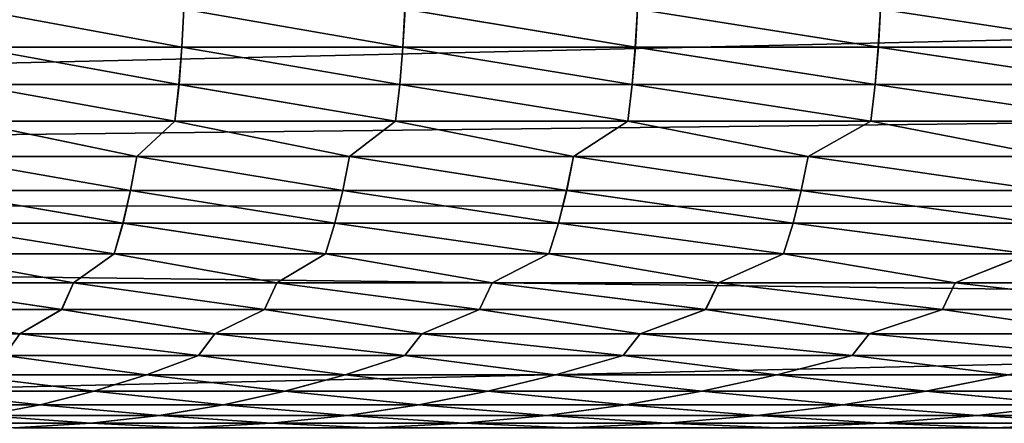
# Model space of a CAD drawing. Header units: millimetres. Extents: x -161 to 161, y -94 to 1149.
# Tile 902 of 1056: x 36.842 to 38.895, y 458.212 to 459.055. Entities that reach past the tile are written whole.
import ezdxf

# ---------------------------------------------------------------- set-up
doc = ezdxf.new("R2010")
doc.units = ezdxf.units.MM
doc.header["$LTSCALE"] = 81.481481
for name, color, linetype in [('43', 7, 'CONTINUOUS'), ('44', 7, 'CONTINUOUS'), ('93', 7, 'CONTINUOUS')]:
    doc.layers.add(name, color=color, linetype=linetype)

msp = doc.modelspace()

# ---------------------------------------------------------------- linework, layer by layer
at = {"layer": '43', "color": 7, "linetype": 'CONTINUOUS', "true_color": 0xaaaaaa}
for points in [[(53, 459.3381, -16.8743), (53, 458.9967, -16.8292), (24.2, 459.3509, -16.8761), (53, 459.3381, -16.8743)], [(24.2, 459.3509, -16.8761), (53, 458.9967, -16.8292), (24.2, 458.673, -16.7799), (24.2, 459.3509, -16.8761)], [(53, 458.9967, -16.8292), (53, 458.657, -16.7772), (24.2, 458.673, -16.7799), (53, 458.9967, -16.8292)], [(53, 458.657, -16.7772), (53, 458.319, -16.7185), (24.2, 458.673, -16.7799), (53, 458.657, -16.7772)], [(24.2, 458.673, -16.7799), (53, 458.319, -16.7185), (24.2, 457.9996, -16.6564), (24.2, 458.673, -16.7799)], [(53, 458.319, -16.7185), (53, 457.9815, -16.6526), (24.2, 457.9996, -16.6564), (53, 458.319, -16.7185)]]:
    msp.add_3dface(points, dxfattribs=at)
at = {"layer": '44', "color": 7, "linetype": 'CONTINUOUS', "true_color": 0xaaaaaa}
for points in [[(24.2, 458.673, 16.7799), (53, 459.3381, 16.8743), (24.2, 459.3509, 16.8761), (24.2, 458.673, 16.7799)], [(53, 458.9967, 16.8292), (53, 459.3381, 16.8743), (24.2, 458.673, 16.7799), (53, 458.9967, 16.8292)], [(53, 458.657, 16.7772), (53, 458.9967, 16.8292), (24.2, 458.673, 16.7799), (53, 458.657, 16.7772)], [(24.2, 457.9996, 16.6564), (53, 458.657, 16.7772), (24.2, 458.673, 16.7799), (24.2, 457.9996, 16.6564)], [(53, 458.319, 16.7185), (53, 458.657, 16.7772), (24.2, 457.9996, 16.6564), (53, 458.319, 16.7185)], [(53, 457.9815, 16.6526), (53, 458.319, 16.7185), (24.2, 457.9996, 16.6564), (53, 457.9815, 16.6526)]]:
    msp.add_3dface(points, dxfattribs=at)
at = {"layer": '93', "color": 7, "linetype": 'CONTINUOUS', "true_color": 0xaaaaaa}
for points in [[(36.745, 458.9971, -7.159), (36.7486, 459.0765, -7.1823), (37.1802, 458.9971, -7.6035), (36.745, 458.9971, -7.159)], [(36.745, 458.9971, 7.1591), (37.1803, 458.9971, 7.6036), (36.7488, 459.0765, 7.1825), (36.745, 458.9971, 7.1591)], [(36.7486, 459.0765, -7.1823), (37.1843, 459.0765, -7.6256), (37.1802, 458.9971, -7.6035), (36.7486, 459.0765, -7.1823)], [(36.7488, 459.0765, 7.1825), (37.1803, 458.9971, 7.6036), (37.1844, 459.0765, 7.6258), (36.7488, 459.0765, 7.1825)], [(37.1802, 458.9971, -7.6035), (37.1843, 459.0765, -7.6256), (37.6409, 458.9971, -8.0215), (37.1802, 458.9971, -7.6035)], [(37.1803, 458.9971, 7.6036), (37.641, 458.9971, 8.0216), (37.1844, 459.0765, 7.6258), (37.1803, 458.9971, 7.6036)], [(37.1843, 459.0765, -7.6256), (37.6452, 459.0765, -8.0424), (37.6409, 458.9971, -8.0215), (37.1843, 459.0765, -7.6256)], [(37.1844, 459.0765, 7.6258), (37.641, 458.9971, 8.0216), (37.6454, 459.0765, 8.0426), (37.1844, 459.0765, 7.6258)], [(37.6409, 458.9971, -8.0215), (37.6452, 459.0765, -8.0424), (38.1255, 458.9971, -8.4117), (37.6409, 458.9971, -8.0215)], [(37.641, 458.9971, 8.0216), (38.1256, 458.9971, 8.4118), (37.6454, 459.0765, 8.0426), (37.641, 458.9971, 8.0216)], [(37.6452, 459.0765, -8.0424), (38.1298, 459.0765, -8.4315), (38.1255, 458.9971, -8.4117), (37.6452, 459.0765, -8.0424)], [(37.6454, 459.0765, 8.0426), (38.1256, 458.9971, 8.4118), (38.13, 459.0765, 8.4317), (37.6454, 459.0765, 8.0426)], [(38.1255, 458.9971, -8.4117), (38.1298, 459.0765, -8.4315), (38.6321, 458.9971, -8.7727), (38.1255, 458.9971, -8.4117)], [(38.1256, 458.9971, 8.4118), (38.6322, 458.9971, 8.7728), (38.13, 459.0765, 8.4317), (38.1256, 458.9971, 8.4118)], [(38.1298, 459.0765, -8.4315), (38.6365, 459.0765, -8.7914), (38.6321, 458.9971, -8.7727), (38.1298, 459.0765, -8.4315)], [(38.13, 459.0765, 8.4317), (38.6322, 458.9971, 8.7728), (38.6367, 459.0765, 8.7916), (38.13, 459.0765, 8.4317)], [(38.6321, 458.9971, -8.7727), (38.6365, 459.0765, -8.7914), (39.1592, 458.9971, -9.1032), (38.6321, 458.9971, -8.7727)], [(38.6322, 458.9971, 8.7728), (39.1593, 458.9971, 9.1032), (38.6367, 459.0765, 8.7916), (38.6322, 458.9971, 8.7728)], [(38.6365, 459.0765, -8.7914), (39.1635, 459.0765, -9.1209), (39.1592, 458.9971, -9.1032), (38.6365, 459.0765, -8.7914)], [(38.6367, 459.0765, 8.7916), (39.1593, 458.9971, 9.1032), (39.1637, 459.0765, 9.121), (38.6367, 459.0765, 8.7916)], [(36.7394, 458.9191, 7.1242), (37.1741, 458.9191, 7.5705), (36.745, 458.9971, 7.1591), (36.7394, 458.9191, 7.1242)], [(36.7396, 458.9191, -7.1244), (36.745, 458.9971, -7.159), (37.1743, 458.9191, -7.5707), (36.7396, 458.9191, -7.1244)], [(36.745, 458.9971, -7.159), (37.1802, 458.9971, -7.6035), (37.1743, 458.9191, -7.5707), (36.745, 458.9971, -7.159)], [(36.745, 458.9971, 7.1591), (37.1741, 458.9191, 7.5705), (37.1803, 458.9971, 7.6036), (36.745, 458.9971, 7.1591)], [(37.1741, 458.9191, 7.5705), (37.6344, 458.9191, 7.9903), (37.1803, 458.9971, 7.6036), (37.1741, 458.9191, 7.5705)], [(37.1743, 458.9191, -7.5707), (37.1802, 458.9971, -7.6035), (37.6347, 458.9191, -7.9905), (37.1743, 458.9191, -7.5707)], [(37.1802, 458.9971, -7.6035), (37.6409, 458.9971, -8.0215), (37.6347, 458.9191, -7.9905), (37.1802, 458.9971, -7.6035)], [(37.1803, 458.9971, 7.6036), (37.6344, 458.9191, 7.9903), (37.641, 458.9971, 8.0216), (37.1803, 458.9971, 7.6036)], [(37.6344, 458.9191, 7.9903), (38.1188, 458.9191, 8.3822), (37.641, 458.9971, 8.0216), (37.6344, 458.9191, 7.9903)], [(37.6347, 458.9191, -7.9905), (37.6409, 458.9971, -8.0215), (38.1191, 458.9191, -8.3824), (37.6347, 458.9191, -7.9905)], [(37.6409, 458.9971, -8.0215), (38.1255, 458.9971, -8.4117), (38.1191, 458.9191, -8.3824), (37.6409, 458.9971, -8.0215)], [(37.641, 458.9971, 8.0216), (38.1188, 458.9191, 8.3822), (38.1256, 458.9971, 8.4118), (37.641, 458.9971, 8.0216)], [(38.1188, 458.9191, 8.3822), (38.6255, 458.9191, 8.7448), (38.1256, 458.9971, 8.4118), (38.1188, 458.9191, 8.3822)], [(38.1191, 458.9191, -8.3824), (38.1255, 458.9971, -8.4117), (38.6258, 458.9191, -8.745), (38.1191, 458.9191, -8.3824)], [(38.1255, 458.9971, -8.4117), (38.6321, 458.9971, -8.7727), (38.6258, 458.9191, -8.745), (38.1255, 458.9971, -8.4117)], [(38.1256, 458.9971, 8.4118), (38.6255, 458.9191, 8.7448), (38.6322, 458.9971, 8.7728), (38.1256, 458.9971, 8.4118)], [(38.6255, 458.9191, 8.7448), (39.1527, 458.9191, 9.0768), (38.6322, 458.9971, 8.7728), (38.6255, 458.9191, 8.7448)], [(38.6258, 458.9191, -8.745), (38.6321, 458.9971, -8.7727), (39.153, 458.9191, -9.0769), (38.6258, 458.9191, -8.745)], [(38.6321, 458.9971, -8.7727), (39.1592, 458.9971, -9.1032), (39.153, 458.9191, -9.0769), (38.6321, 458.9971, -8.7727)], [(38.6322, 458.9971, 8.7728), (39.1527, 458.9191, 9.0768), (39.1593, 458.9971, 9.1032), (38.6322, 458.9971, 8.7728)], [(36.7314, 458.8428, -7.0774), (36.7396, 458.9191, -7.1244), (37.1655, 458.8428, -7.5263), (36.7314, 458.8428, -7.0774)], [(36.7315, 458.8428, 7.0775), (37.1656, 458.8428, 7.5264), (36.7394, 458.9191, 7.1242), (36.7315, 458.8428, 7.0775)], [(36.7394, 458.9191, 7.1242), (37.1656, 458.8428, 7.5264), (37.1741, 458.9191, 7.5705), (36.7394, 458.9191, 7.1242)], [(36.7396, 458.9191, -7.1244), (37.1743, 458.9191, -7.5707), (37.1655, 458.8428, -7.5263), (36.7396, 458.9191, -7.1244)], [(37.1655, 458.8428, -7.5263), (37.1743, 458.9191, -7.5707), (37.6254, 458.8428, -7.9486), (37.1655, 458.8428, -7.5263)], [(37.1656, 458.8428, 7.5264), (37.6255, 458.8428, 7.9487), (37.1741, 458.9191, 7.5705), (37.1656, 458.8428, 7.5264)], [(37.1741, 458.9191, 7.5705), (37.6255, 458.8428, 7.9487), (37.6344, 458.9191, 7.9903), (37.1741, 458.9191, 7.5705)], [(37.1743, 458.9191, -7.5707), (37.6347, 458.9191, -7.9905), (37.6254, 458.8428, -7.9486), (37.1743, 458.9191, -7.5707)], [(37.6254, 458.8428, -7.9486), (37.6347, 458.9191, -7.9905), (38.1096, 458.8428, -8.3428), (37.6254, 458.8428, -7.9486)], [(37.6255, 458.8428, 7.9487), (38.1097, 458.8428, 8.3429), (37.6344, 458.9191, 7.9903), (37.6255, 458.8428, 7.9487)], [(37.6344, 458.9191, 7.9903), (38.1097, 458.8428, 8.3429), (38.1188, 458.9191, 8.3822), (37.6344, 458.9191, 7.9903)], [(37.6347, 458.9191, -7.9905), (38.1191, 458.9191, -8.3824), (38.1096, 458.8428, -8.3428), (37.6347, 458.9191, -7.9905)], [(38.1096, 458.8428, -8.3428), (38.1191, 458.9191, -8.3824), (38.6163, 458.8428, -8.7076), (38.1096, 458.8428, -8.3428)], [(38.1097, 458.8428, 8.3429), (38.6164, 458.8428, 8.7077), (38.1188, 458.9191, 8.3822), (38.1097, 458.8428, 8.3429)], [(38.1188, 458.9191, 8.3822), (38.6164, 458.8428, 8.7077), (38.6255, 458.9191, 8.7448), (38.1188, 458.9191, 8.3822)], [(38.1191, 458.9191, -8.3824), (38.6258, 458.9191, -8.745), (38.6163, 458.8428, -8.7076), (38.1191, 458.9191, -8.3824)], [(38.6163, 458.8428, -8.7076), (38.6258, 458.9191, -8.745), (39.1438, 458.8428, -9.0417), (38.6163, 458.8428, -8.7076)], [(38.6164, 458.8428, 8.7077), (39.1439, 458.8428, 9.0418), (38.6255, 458.9191, 8.7448), (38.6164, 458.8428, 8.7077)], [(38.6255, 458.9191, 8.7448), (39.1439, 458.8428, 9.0418), (39.1527, 458.9191, 9.0768), (38.6255, 458.9191, 8.7448)], [(38.6258, 458.9191, -8.745), (39.153, 458.9191, -9.0769), (39.1438, 458.8428, -9.0417), (38.6258, 458.9191, -8.745)], [(36.6679, 458.7689, -6.9594), (36.7314, 458.8428, -7.0774), (37.0862, 458.7689, -7.4034), (36.6679, 458.7689, -6.9594)], [(36.6681, 458.7689, 6.9596), (37.0864, 458.7689, 7.4036), (36.7315, 458.8428, 7.0775), (36.6681, 458.7689, 6.9596)], [(36.7314, 458.8428, -7.0774), (37.1655, 458.8428, -7.5263), (37.0862, 458.7689, -7.4034), (36.7314, 458.8428, -7.0774)], [(36.7315, 458.8428, 7.0775), (37.0864, 458.7689, 7.4036), (37.1656, 458.8428, 7.5264), (36.7315, 458.8428, 7.0775)], [(37.0862, 458.7689, -7.4034), (37.1655, 458.8428, -7.5263), (37.5296, 458.7689, -7.8223), (37.0862, 458.7689, -7.4034)], [(37.0864, 458.7689, 7.4036), (37.5298, 458.7689, 7.8225), (37.1656, 458.8428, 7.5264), (37.0864, 458.7689, 7.4036)], [(37.1655, 458.8428, -7.5263), (37.6254, 458.8428, -7.9486), (37.5296, 458.7689, -7.8223), (37.1655, 458.8428, -7.5263)], [(37.1656, 458.8428, 7.5264), (37.5298, 458.7689, 7.8225), (37.6255, 458.8428, 7.9487), (37.1656, 458.8428, 7.5264)], [(37.5296, 458.7689, -7.8223), (37.6254, 458.8428, -7.9486), (37.9967, 458.7689, -8.2147), (37.5296, 458.7689, -7.8223)], [(37.5298, 458.7689, 7.8225), (37.9969, 458.7689, 8.2149), (37.6255, 458.8428, 7.9487), (37.5298, 458.7689, 7.8225)], [(37.6254, 458.8428, -7.9486), (38.1096, 458.8428, -8.3428), (37.9967, 458.7689, -8.2147), (37.6254, 458.8428, -7.9486)], [(37.6255, 458.8428, 7.9487), (37.9969, 458.7689, 8.2149), (38.1097, 458.8428, 8.3429), (37.6255, 458.8428, 7.9487)], [(37.9967, 458.7689, -8.2147), (38.1096, 458.8428, -8.3428), (38.4857, 458.7689, -8.5792), (37.9967, 458.7689, -8.2147)], [(37.9969, 458.7689, 8.2149), (38.486, 458.7689, 8.5794), (38.1097, 458.8428, 8.3429), (37.9969, 458.7689, 8.2149)], [(38.1096, 458.8428, -8.3428), (38.6163, 458.8428, -8.7076), (38.4857, 458.7689, -8.5792), (38.1096, 458.8428, -8.3428)], [(38.1097, 458.8428, 8.3429), (38.486, 458.7689, 8.5794), (38.6164, 458.8428, 8.7077), (38.1097, 458.8428, 8.3429)], [(38.4857, 458.7689, -8.5792), (38.6163, 458.8428, -8.7076), (38.9952, 458.7689, -8.9147), (38.4857, 458.7689, -8.5792)], [(38.486, 458.7689, 8.5794), (38.9955, 458.7689, 8.9149), (38.6164, 458.8428, 8.7077), (38.486, 458.7689, 8.5794)], [(38.6163, 458.8428, -8.7076), (39.1438, 458.8428, -9.0417), (38.9952, 458.7689, -8.9147), (38.6163, 458.8428, -8.7076)], [(38.6164, 458.8428, 8.7077), (38.9955, 458.7689, 8.9149), (39.1439, 458.8428, 9.0418), (38.6164, 458.8428, 8.7077)], [(36.6558, 458.6978, -6.8889), (36.6679, 458.7689, -6.9594), (37.073, 458.6978, -7.3367), (36.6558, 458.6978, -6.8889)], [(36.6559, 458.6978, 6.8891), (37.0731, 458.6978, 7.3369), (36.6681, 458.7689, 6.9596), (36.6559, 458.6978, 6.8891)], [(36.6679, 458.7689, -6.9594), (37.0862, 458.7689, -7.4034), (37.073, 458.6978, -7.3367), (36.6679, 458.7689, -6.9594)], [(36.6681, 458.7689, 6.9596), (37.0731, 458.6978, 7.3369), (37.0864, 458.7689, 7.4036), (36.6681, 458.7689, 6.9596)], [(37.073, 458.6978, -7.3367), (37.0862, 458.7689, -7.4034), (37.5156, 458.6978, -7.7593), (37.073, 458.6978, -7.3367)], [(37.0731, 458.6978, 7.3369), (37.5158, 458.6978, 7.7595), (37.0864, 458.7689, 7.4036), (37.0731, 458.6978, 7.3369)], [(37.0862, 458.7689, -7.4034), (37.5296, 458.7689, -7.8223), (37.5156, 458.6978, -7.7593), (37.0862, 458.7689, -7.4034)], [(37.0864, 458.7689, 7.4036), (37.5158, 458.6978, 7.7595), (37.5298, 458.7689, 7.8225), (37.0864, 458.7689, 7.4036)], [(37.5156, 458.6978, -7.7593), (37.5296, 458.7689, -7.8223), (37.9823, 458.6978, -8.1553), (37.5156, 458.6978, -7.7593)], [(37.5158, 458.6978, 7.7595), (37.9824, 458.6978, 8.1554), (37.5298, 458.7689, 7.8225), (37.5158, 458.6978, 7.7595)], [(37.5296, 458.7689, -7.8223), (37.9967, 458.7689, -8.2147), (37.9823, 458.6978, -8.1553), (37.5296, 458.7689, -7.8223)], [(37.5298, 458.7689, 7.8225), (37.9824, 458.6978, 8.1554), (37.9969, 458.7689, 8.2149), (37.5298, 458.7689, 7.8225)], [(37.9823, 458.6978, -8.1553), (37.9967, 458.7689, -8.2147), (38.4714, 458.6978, -8.5232), (37.9823, 458.6978, -8.1553)], [(37.9824, 458.6978, 8.1554), (38.4715, 458.6978, 8.5233), (37.9969, 458.7689, 8.2149), (37.9824, 458.6978, 8.1554)], [(37.9967, 458.7689, -8.2147), (38.4857, 458.7689, -8.5792), (38.4714, 458.6978, -8.5232), (37.9967, 458.7689, -8.2147)], [(37.9969, 458.7689, 8.2149), (38.4715, 458.6978, 8.5233), (38.486, 458.7689, 8.5794), (37.9969, 458.7689, 8.2149)], [(38.4714, 458.6978, -8.5232), (38.4857, 458.7689, -8.5792), (38.9811, 458.6978, -8.8618), (38.4714, 458.6978, -8.5232)], [(38.4715, 458.6978, 8.5233), (38.9813, 458.6978, 8.8619), (38.486, 458.7689, 8.5794), (38.4715, 458.6978, 8.5233)], [(38.4857, 458.7689, -8.5792), (38.9952, 458.7689, -8.9147), (38.9811, 458.6978, -8.8618), (38.4857, 458.7689, -8.5792)], [(38.486, 458.7689, 8.5794), (38.9813, 458.6978, 8.8619), (38.9955, 458.7689, 8.9149), (38.486, 458.7689, 8.5794)], [(36.6415, 458.6299, -6.8069), (36.6558, 458.6978, -6.8889), (37.0573, 458.6299, -7.2592), (36.6415, 458.6299, -6.8069)], [(36.6417, 458.6299, 6.8071), (37.0575, 458.6299, 7.2594), (36.6559, 458.6978, 6.8891), (36.6417, 458.6299, 6.8071)], [(36.6558, 458.6978, -6.8889), (37.073, 458.6978, -7.3367), (37.0573, 458.6299, -7.2592), (36.6558, 458.6978, -6.8889)], [(36.6559, 458.6978, 6.8891), (37.0575, 458.6299, 7.2594), (37.0731, 458.6978, 7.3369), (36.6559, 458.6978, 6.8891)], [(37.0573, 458.6299, -7.2592), (37.073, 458.6978, -7.3367), (37.4991, 458.6299, -7.6861), (37.0573, 458.6299, -7.2592)], [(37.0575, 458.6299, 7.2594), (37.4993, 458.6299, 7.6863), (37.0731, 458.6978, 7.3369), (37.0575, 458.6299, 7.2594)], [(37.073, 458.6978, -7.3367), (37.5156, 458.6978, -7.7593), (37.4991, 458.6299, -7.6861), (37.073, 458.6978, -7.3367)], [(37.0731, 458.6978, 7.3369), (37.4993, 458.6299, 7.6863), (37.5158, 458.6978, 7.7595), (37.0731, 458.6978, 7.3369)], [(37.4991, 458.6299, -7.6861), (37.5156, 458.6978, -7.7593), (37.9653, 458.6299, -8.0863), (37.4991, 458.6299, -7.6861)], [(37.4993, 458.6299, 7.6863), (37.9655, 458.6299, 8.0864), (37.5158, 458.6978, 7.7595), (37.4993, 458.6299, 7.6863)], [(37.5156, 458.6978, -7.7593), (37.9823, 458.6978, -8.1553), (37.9653, 458.6299, -8.0863), (37.5156, 458.6978, -7.7593)], [(37.5158, 458.6978, 7.7595), (37.9655, 458.6299, 8.0864), (37.9824, 458.6978, 8.1554), (37.5158, 458.6978, 7.7595)], [(37.9653, 458.6299, -8.0863), (37.9823, 458.6978, -8.1553), (38.4544, 458.6299, -8.4581), (37.9653, 458.6299, -8.0863)], [(37.9655, 458.6299, 8.0864), (38.4545, 458.6299, 8.4582), (37.9824, 458.6978, 8.1554), (37.9655, 458.6299, 8.0864)], [(37.9823, 458.6978, -8.1553), (38.4714, 458.6978, -8.5232), (38.4544, 458.6299, -8.4581), (37.9823, 458.6978, -8.1553)], [(37.9824, 458.6978, 8.1554), (38.4545, 458.6299, 8.4582), (38.4715, 458.6978, 8.5233), (37.9824, 458.6978, 8.1554)], [(38.4544, 458.6299, -8.4581), (38.4714, 458.6978, -8.5232), (38.9645, 458.6299, -8.8005), (38.4544, 458.6299, -8.4581)], [(38.4545, 458.6299, 8.4582), (38.9647, 458.6299, 8.8005), (38.4715, 458.6978, 8.5233), (38.4545, 458.6299, 8.4582)], [(38.4714, 458.6978, -8.5232), (38.9811, 458.6978, -8.8618), (38.9645, 458.6299, -8.8005), (38.4714, 458.6978, -8.5232)], [(38.4715, 458.6978, 8.5233), (38.9647, 458.6299, 8.8005), (38.9813, 458.6978, 8.8619), (38.4715, 458.6978, 8.5233)], [(36.6246, 458.5657, -6.7128), (36.6415, 458.6299, -6.8069), (37.0388, 458.5657, -7.1704), (36.6246, 458.5657, -6.7128)], [(36.6248, 458.5657, 6.713), (37.039, 458.5657, 7.1706), (36.6417, 458.6299, 6.8071), (36.6248, 458.5657, 6.713)], [(36.6415, 458.6299, -6.8069), (37.0573, 458.6299, -7.2592), (37.0388, 458.5657, -7.1704), (36.6415, 458.6299, -6.8069)], [(36.6417, 458.6299, 6.8071), (37.039, 458.5657, 7.1706), (37.0575, 458.6299, 7.2594), (36.6417, 458.6299, 6.8071)], [(37.0388, 458.5657, -7.1704), (37.0573, 458.6299, -7.2592), (37.4795, 458.5657, -7.6024), (37.0388, 458.5657, -7.1704)], [(37.039, 458.5657, 7.1706), (37.4797, 458.5657, 7.6026), (37.0575, 458.6299, 7.2594), (37.039, 458.5657, 7.1706)], [(37.0573, 458.6299, -7.2592), (37.4991, 458.6299, -7.6861), (37.4795, 458.5657, -7.6024), (37.0573, 458.6299, -7.2592)], [(37.0575, 458.6299, 7.2594), (37.4797, 458.5657, 7.6026), (37.4993, 458.6299, 7.6863), (37.0575, 458.6299, 7.2594)], [(37.4795, 458.5657, -7.6024), (37.4991, 458.6299, -7.6861), (37.9452, 458.5657, -8.0074), (37.4795, 458.5657, -7.6024)], [(37.4797, 458.5657, 7.6026), (37.9454, 458.5657, 8.0076), (37.4993, 458.6299, 7.6863), (37.4797, 458.5657, 7.6026)], [(37.4991, 458.6299, -7.6861), (37.9653, 458.6299, -8.0863), (37.9452, 458.5657, -8.0074), (37.4991, 458.6299, -7.6861)], [(37.4993, 458.6299, 7.6863), (37.9454, 458.5657, 8.0076), (37.9655, 458.6299, 8.0864), (37.4993, 458.6299, 7.6863)], [(37.9452, 458.5657, -8.0074), (37.9653, 458.6299, -8.0863), (38.4343, 458.5657, -8.3839), (37.9452, 458.5657, -8.0074)], [(37.9454, 458.5657, 8.0076), (38.4344, 458.5657, 8.3841), (37.9655, 458.6299, 8.0864), (37.9454, 458.5657, 8.0076)], [(37.9653, 458.6299, -8.0863), (38.4544, 458.6299, -8.4581), (38.4343, 458.5657, -8.3839), (37.9653, 458.6299, -8.0863)], [(37.9655, 458.6299, 8.0864), (38.4344, 458.5657, 8.3841), (38.4545, 458.6299, 8.4582), (37.9655, 458.6299, 8.0864)], [(38.4343, 458.5657, -8.3839), (38.4544, 458.6299, -8.4581), (38.9448, 458.5657, -8.7306), (38.4343, 458.5657, -8.3839)], [(38.4344, 458.5657, 8.3841), (38.945, 458.5657, 8.7307), (38.4545, 458.6299, 8.4582), (38.4344, 458.5657, 8.3841)], [(38.4544, 458.6299, -8.4581), (38.9645, 458.6299, -8.8005), (38.9448, 458.5657, -8.7306), (38.4544, 458.6299, -8.4581)], [(38.4545, 458.6299, 8.4582), (38.945, 458.5657, 8.7307), (38.9647, 458.6299, 8.8005), (38.4545, 458.6299, 8.4582)], [(36.5557, 458.5056, -6.5473), (36.6246, 458.5657, -6.7128), (36.9539, 458.5056, -7.0026), (36.5557, 458.5056, -6.5473)], [(36.5558, 458.5056, 6.5474), (36.954, 458.5056, 7.0027), (36.6248, 458.5657, 6.713), (36.5558, 458.5056, 6.5474)], [(36.6246, 458.5657, -6.7128), (37.0388, 458.5657, -7.1704), (36.9539, 458.5056, -7.0026), (36.6246, 458.5657, -6.7128)], [(36.6248, 458.5657, 6.713), (36.954, 458.5056, 7.0027), (37.039, 458.5657, 7.1706), (36.6248, 458.5657, 6.713)], [(36.9539, 458.5056, -7.0026), (37.0388, 458.5657, -7.1704), (37.3782, 458.5056, -7.4337), (36.9539, 458.5056, -7.0026)], [(36.954, 458.5056, 7.0027), (37.3784, 458.5056, 7.4338), (37.039, 458.5657, 7.1706), (36.954, 458.5056, 7.0027)], [(37.0388, 458.5657, -7.1704), (37.4795, 458.5657, -7.6024), (37.3782, 458.5056, -7.4337), (37.0388, 458.5657, -7.1704)], [(37.039, 458.5657, 7.1706), (37.3784, 458.5056, 7.4338), (37.4797, 458.5657, 7.6026), (37.039, 458.5657, 7.1706)], [(37.3782, 458.5056, -7.4337), (37.4795, 458.5657, -7.6024), (37.8271, 458.5056, -7.8391), (37.3782, 458.5056, -7.4337)], [(37.3784, 458.5056, 7.4338), (37.8273, 458.5056, 7.8393), (37.4797, 458.5657, 7.6026), (37.3784, 458.5056, 7.4338)], [(37.4795, 458.5657, -7.6024), (37.9452, 458.5657, -8.0074), (37.8271, 458.5056, -7.8391), (37.4795, 458.5657, -7.6024)], [(37.4797, 458.5657, 7.6026), (37.8273, 458.5056, 7.8393), (37.9454, 458.5657, 8.0076), (37.4797, 458.5657, 7.6026)], [(37.8271, 458.5056, -7.8391), (37.9452, 458.5657, -8.0074), (38.2991, 458.5056, -8.2175), (37.8271, 458.5056, -7.8391)], [(37.8273, 458.5056, 7.8393), (38.2992, 458.5056, 8.2176), (37.9454, 458.5657, 8.0076), (37.8273, 458.5056, 7.8393)], [(37.9452, 458.5657, -8.0074), (38.4343, 458.5657, -8.3839), (38.2991, 458.5056, -8.2175), (37.9452, 458.5657, -8.0074)], [(37.9454, 458.5657, 8.0076), (38.2992, 458.5056, 8.2176), (38.4344, 458.5657, 8.3841), (37.9454, 458.5657, 8.0076)], [(38.2991, 458.5056, -8.2175), (38.4343, 458.5657, -8.3839), (38.7924, 458.5056, -8.5675), (38.2991, 458.5056, -8.2175)], [(38.2992, 458.5056, 8.2176), (38.7926, 458.5056, 8.5676), (38.4344, 458.5657, 8.3841), (38.2992, 458.5056, 8.2176)], [(38.4343, 458.5657, -8.3839), (38.9448, 458.5657, -8.7306), (38.7924, 458.5056, -8.5675), (38.4343, 458.5657, -8.3839)], [(38.4344, 458.5657, 8.3841), (38.7926, 458.5056, 8.5676), (38.945, 458.5657, 8.7307), (38.4344, 458.5657, 8.3841)], [(38.7924, 458.5056, -8.5675), (38.9448, 458.5657, -8.7306), (39.3055, 458.5056, -8.888), (38.7924, 458.5056, -8.5675)], [(38.7926, 458.5056, 8.5676), (39.3056, 458.5056, 8.8881), (38.945, 458.5657, 8.7307), (38.7926, 458.5056, 8.5676)], [(36.5333, 458.45, 6.4279), (36.9294, 458.45, 6.89), (36.5558, 458.5056, 6.5474), (36.5333, 458.45, 6.4279)], [(36.5336, 458.45, -6.4282), (36.5557, 458.5056, -6.5473), (36.9296, 458.45, -6.8902), (36.5336, 458.45, -6.4282)], [(36.5557, 458.5056, -6.5473), (36.9539, 458.5056, -7.0026), (36.9296, 458.45, -6.8902), (36.5557, 458.5056, -6.5473)], [(36.5558, 458.5056, 6.5474), (36.9294, 458.45, 6.89), (36.954, 458.5056, 7.0027), (36.5558, 458.5056, 6.5474)], [(36.9294, 458.45, 6.89), (37.3522, 458.45, 7.3277), (36.954, 458.5056, 7.0027), (36.9294, 458.45, 6.89)], [(36.9296, 458.45, -6.8902), (36.9539, 458.5056, -7.0026), (37.3524, 458.45, -7.3279), (36.9296, 458.45, -6.8902)], [(36.9539, 458.5056, -7.0026), (37.3782, 458.5056, -7.4337), (37.3524, 458.45, -7.3279), (36.9539, 458.5056, -7.0026)], [(36.954, 458.5056, 7.0027), (37.3522, 458.45, 7.3277), (37.3784, 458.5056, 7.4338), (36.954, 458.5056, 7.0027)], [(37.3522, 458.45, 7.3277), (37.8003, 458.45, 7.7395), (37.3784, 458.5056, 7.4338), (37.3522, 458.45, 7.3277)], [(37.3524, 458.45, -7.3279), (37.3782, 458.5056, -7.4337), (37.8005, 458.45, -7.7397), (37.3524, 458.45, -7.3279)], [(37.3782, 458.5056, -7.4337), (37.8271, 458.5056, -7.8391), (37.8005, 458.45, -7.7397), (37.3782, 458.5056, -7.4337)], [(37.3784, 458.5056, 7.4338), (37.8003, 458.45, 7.7395), (37.8273, 458.5056, 7.8393), (37.3784, 458.5056, 7.4338)], [(37.8003, 458.45, 7.7395), (38.272, 458.45, 8.1239), (37.8273, 458.5056, 7.8393), (37.8003, 458.45, 7.7395)], [(37.8005, 458.45, -7.7397), (37.8271, 458.5056, -7.8391), (38.2722, 458.45, -8.1241), (37.8005, 458.45, -7.7397)], [(37.8271, 458.5056, -7.8391), (38.2991, 458.5056, -8.2175), (38.2722, 458.45, -8.1241), (37.8271, 458.5056, -7.8391)], [(37.8273, 458.5056, 7.8393), (38.272, 458.45, 8.1239), (38.2992, 458.5056, 8.2176), (37.8273, 458.5056, 7.8393)], [(38.272, 458.45, 8.1239), (38.7658, 458.45, 8.4797), (38.2992, 458.5056, 8.2176), (38.272, 458.45, 8.1239)], [(38.2722, 458.45, -8.1241), (38.2991, 458.5056, -8.2175), (38.766, 458.45, -8.4798), (38.2722, 458.45, -8.1241)], [(38.2991, 458.5056, -8.2175), (38.7924, 458.5056, -8.5675), (38.766, 458.45, -8.4798), (38.2991, 458.5056, -8.2175)], [(38.2992, 458.5056, 8.2176), (38.7658, 458.45, 8.4797), (38.7926, 458.5056, 8.5676), (38.2992, 458.5056, 8.2176)], [(38.7658, 458.45, 8.4797), (39.2798, 458.45, 8.8054), (38.7926, 458.5056, 8.5676), (38.7658, 458.45, 8.4797)], [(38.766, 458.45, -8.4798), (38.7924, 458.5056, -8.5675), (39.28, 458.45, -8.8055), (38.766, 458.45, -8.4798)], [(38.7924, 458.5056, -8.5675), (39.3055, 458.5056, -8.888), (39.28, 458.45, -8.8055), (38.7924, 458.5056, -8.5675)], [(38.7926, 458.5056, 8.5676), (39.2798, 458.45, 8.8054), (39.3056, 458.5056, 8.8881), (38.7926, 458.5056, 8.5676)], [(36.4618, 458.3993, -6.2369), (36.5336, 458.45, -6.4282), (36.842, 458.3993, -6.6983), (36.4618, 458.3993, -6.2369)], [(36.462, 458.3993, 6.2371), (36.8422, 458.3993, 6.6984), (36.5333, 458.45, 6.4279), (36.462, 458.3993, 6.2371)], [(36.5333, 458.45, 6.4279), (36.8422, 458.3993, 6.6984), (36.9294, 458.45, 6.89), (36.5333, 458.45, 6.4279)], [(36.5336, 458.45, -6.4282), (36.9296, 458.45, -6.8902), (36.842, 458.3993, -6.6983), (36.5336, 458.45, -6.4282)], [(36.842, 458.3993, -6.6983), (36.9296, 458.45, -6.8902), (37.2487, 458.3993, -7.1365), (36.842, 458.3993, -6.6983)], [(36.8422, 458.3993, 6.6984), (37.2488, 458.3993, 7.1367), (36.9294, 458.45, 6.89), (36.8422, 458.3993, 6.6984)], [(36.9294, 458.45, 6.89), (37.2488, 458.3993, 7.1367), (37.3522, 458.45, 7.3277), (36.9294, 458.45, 6.89)], [(36.9296, 458.45, -6.8902), (37.3524, 458.45, -7.3279), (37.2487, 458.3993, -7.1365), (36.9296, 458.45, -6.8902)], [(37.2487, 458.3993, -7.1365), (37.3524, 458.45, -7.3279), (37.6803, 458.3993, -7.5501), (37.2487, 458.3993, -7.1365)], [(37.2488, 458.3993, 7.1367), (37.6805, 458.3993, 7.5502), (37.3522, 458.45, 7.3277), (37.2488, 458.3993, 7.1367)], [(37.3522, 458.45, 7.3277), (37.6805, 458.3993, 7.5502), (37.8003, 458.45, 7.7395), (37.3522, 458.45, 7.3277)], [(37.3524, 458.45, -7.3279), (37.8005, 458.45, -7.7397), (37.6803, 458.3993, -7.5501), (37.3524, 458.45, -7.3279)], [(37.6803, 458.3993, -7.5501), (37.8005, 458.45, -7.7397), (38.1356, 458.3993, -7.9376), (37.6803, 458.3993, -7.5501)], [(37.6805, 458.3993, 7.5502), (38.1357, 458.3993, 7.9377), (37.8003, 458.45, 7.7395), (37.6805, 458.3993, 7.5502)], [(37.8003, 458.45, 7.7395), (38.1357, 458.3993, 7.9377), (38.272, 458.45, 8.1239), (37.8003, 458.45, 7.7395)], [(37.8005, 458.45, -7.7397), (38.2722, 458.45, -8.1241), (38.1356, 458.3993, -7.9376), (37.8005, 458.45, -7.7397)], [(38.1356, 458.3993, -7.9376), (38.2722, 458.45, -8.1241), (38.6128, 458.3993, -8.2977), (38.1356, 458.3993, -7.9376)], [(38.1357, 458.3993, 7.9377), (38.6129, 458.3993, 8.2978), (38.272, 458.45, 8.1239), (38.1357, 458.3993, 7.9377)], [(38.272, 458.45, 8.1239), (38.6129, 458.3993, 8.2978), (38.7658, 458.45, 8.4797), (38.272, 458.45, 8.1239)], [(38.2722, 458.45, -8.1241), (38.766, 458.45, -8.4798), (38.6128, 458.3993, -8.2977), (38.2722, 458.45, -8.1241)], [(38.6128, 458.3993, -8.2977), (38.766, 458.45, -8.4798), (39.1103, 458.3993, -8.6292), (38.6128, 458.3993, -8.2977)], [(38.6129, 458.3993, 8.2978), (39.1104, 458.3993, 8.6293), (38.7658, 458.45, 8.4797), (38.6129, 458.3993, 8.2978)], [(38.7658, 458.45, 8.4797), (39.1104, 458.3993, 8.6293), (39.2798, 458.45, 8.8054), (38.7658, 458.45, 8.4797)], [(38.766, 458.45, -8.4798), (39.28, 458.45, -8.8055), (39.1103, 458.3993, -8.6292), (38.766, 458.45, -8.4798)], [(36.4618, 458.3993, -6.2369), (36.842, 458.3993, -6.6983), (36.8102, 458.3537, -6.56), (36.4618, 458.3993, -6.2369)], [(36.462, 458.3993, 6.2371), (36.8101, 458.3537, 6.5599), (36.8422, 458.3993, 6.6984), (36.462, 458.3993, 6.2371)], [(36.8101, 458.3537, 6.5599), (37.2146, 458.3537, 7.0064), (36.8422, 458.3993, 6.6984), (36.8101, 458.3537, 6.5599)], [(36.8102, 458.3537, -6.56), (36.842, 458.3993, -6.6983), (37.2147, 458.3537, -7.0066), (36.8102, 458.3537, -6.56)], [(36.842, 458.3993, -6.6983), (37.2487, 458.3993, -7.1365), (37.2147, 458.3537, -7.0066), (36.842, 458.3993, -6.6983)], [(36.8422, 458.3993, 6.6984), (37.2146, 458.3537, 7.0064), (37.2488, 458.3993, 7.1367), (36.8422, 458.3993, 6.6984)], [(37.2146, 458.3537, 7.0064), (37.6451, 458.3537, 7.4281), (37.2488, 458.3993, 7.1367), (37.2146, 458.3537, 7.0064)], [(37.2147, 458.3537, -7.0066), (37.2487, 458.3993, -7.1365), (37.6452, 458.3537, -7.4282), (37.2147, 458.3537, -7.0066)], [(37.2487, 458.3993, -7.1365), (37.6803, 458.3993, -7.5501), (37.6452, 458.3537, -7.4282), (37.2487, 458.3993, -7.1365)], [(37.2488, 458.3993, 7.1367), (37.6451, 458.3537, 7.4281), (37.6805, 458.3993, 7.5502), (37.2488, 458.3993, 7.1367)], [(37.6451, 458.3537, 7.4281), (38.0999, 458.3537, 7.8234), (37.6805, 458.3993, 7.5502), (37.6451, 458.3537, 7.4281)], [(37.6452, 458.3537, -7.4282), (37.6803, 458.3993, -7.5501), (38.1, 458.3537, -7.8235), (37.6452, 458.3537, -7.4282)], [(37.6803, 458.3993, -7.5501), (38.1356, 458.3993, -7.9376), (38.1, 458.3537, -7.8235), (37.6803, 458.3993, -7.5501)], [(37.6805, 458.3993, 7.5502), (38.0999, 458.3537, 7.8234), (38.1357, 458.3993, 7.9377), (37.6805, 458.3993, 7.5502)], [(38.0999, 458.3537, 7.8234), (38.5774, 458.3537, 8.1909), (38.1357, 458.3993, 7.9377), (38.0999, 458.3537, 7.8234)], [(38.1, 458.3537, -7.8235), (38.1356, 458.3993, -7.9376), (38.5775, 458.3537, -8.1909), (38.1, 458.3537, -7.8235)], [(38.1356, 458.3993, -7.9376), (38.6128, 458.3993, -8.2977), (38.5775, 458.3537, -8.1909), (38.1356, 458.3993, -7.9376)], [(38.1357, 458.3993, 7.9377), (38.5774, 458.3537, 8.1909), (38.6129, 458.3993, 8.2978), (38.1357, 458.3993, 7.9377)], [(38.5774, 458.3537, 8.1909), (39.076, 458.3537, 8.5292), (38.6129, 458.3993, 8.2978), (38.5774, 458.3537, 8.1909)], [(38.5775, 458.3537, -8.1909), (38.6128, 458.3993, -8.2977), (39.0762, 458.3537, -8.5293), (38.5775, 458.3537, -8.1909)], [(38.6128, 458.3993, -8.2977), (39.1103, 458.3993, -8.6292), (39.0762, 458.3537, -8.5293), (38.6128, 458.3993, -8.2977)], [(38.6129, 458.3993, 8.2978), (39.076, 458.3537, 8.5292), (39.1104, 458.3993, 8.6293), (38.6129, 458.3993, 8.2978)], [(36.718, 458.3136, 6.3406), (37.1064, 458.3136, 6.7894), (36.8101, 458.3537, 6.5599), (36.718, 458.3136, 6.3406)], [(36.7181, 458.3136, -6.3407), (36.8102, 458.3537, -6.56), (37.1065, 458.3136, -6.7895), (36.7181, 458.3136, -6.3407)], [(36.8101, 458.3537, 6.5599), (37.1064, 458.3136, 6.7894), (37.2146, 458.3537, 7.0064), (36.8101, 458.3537, 6.5599)], [(36.8102, 458.3537, -6.56), (37.2147, 458.3537, -7.0066), (37.1065, 458.3136, -6.7895), (36.8102, 458.3537, -6.56)], [(37.1064, 458.3136, 6.7894), (37.5206, 458.3136, 7.2146), (37.2146, 458.3537, 7.0064), (37.1064, 458.3136, 6.7894)], [(37.1065, 458.3136, -6.7895), (37.2147, 458.3537, -7.0066), (37.5207, 458.3136, -7.2147), (37.1065, 458.3136, -6.7895)], [(37.2146, 458.3537, 7.0064), (37.5206, 458.3136, 7.2146), (37.6451, 458.3537, 7.4281), (37.2146, 458.3537, 7.0064)], [(37.2147, 458.3537, -7.0066), (37.6452, 458.3537, -7.4282), (37.5207, 458.3136, -7.2147), (37.2147, 458.3537, -7.0066)], [(37.5206, 458.3136, 7.2146), (37.9592, 458.3136, 7.6145), (37.6451, 458.3537, 7.4281), (37.5206, 458.3136, 7.2146)], [(37.5207, 458.3136, -7.2147), (37.6452, 458.3537, -7.4282), (37.9593, 458.3136, -7.6146), (37.5207, 458.3136, -7.2147)], [(37.6451, 458.3537, 7.4281), (37.9592, 458.3136, 7.6145), (38.0999, 458.3537, 7.8234), (37.6451, 458.3537, 7.4281)], [(37.6452, 458.3537, -7.4282), (38.1, 458.3537, -7.8235), (37.9593, 458.3136, -7.6146), (37.6452, 458.3537, -7.4282)], [(37.9592, 458.3136, 7.6145), (38.4207, 458.3136, 7.9877), (38.0999, 458.3537, 7.8234), (37.9592, 458.3136, 7.6145)], [(37.9593, 458.3136, -7.6146), (38.1, 458.3537, -7.8235), (38.4208, 458.3136, -7.9878), (37.9593, 458.3136, -7.6146)], [(38.0999, 458.3537, 7.8234), (38.4207, 458.3136, 7.9877), (38.5774, 458.3537, 8.1909), (38.0999, 458.3537, 7.8234)], [(38.1, 458.3537, -7.8235), (38.5775, 458.3537, -8.1909), (38.4208, 458.3136, -7.9878), (38.1, 458.3537, -7.8235)], [(38.4207, 458.3136, 7.9877), (38.9035, 458.3136, 8.3331), (38.5774, 458.3537, 8.1909), (38.4207, 458.3136, 7.9877)], [(38.4208, 458.3136, -7.9878), (38.5775, 458.3537, -8.1909), (38.9036, 458.3136, -8.3332), (38.4208, 458.3136, -7.9878)], [(38.5774, 458.3537, 8.1909), (38.9035, 458.3136, 8.3331), (39.076, 458.3537, 8.5292), (38.5774, 458.3537, 8.1909)], [(38.5775, 458.3537, -8.1909), (39.0762, 458.3537, -8.5293), (38.9036, 458.3136, -8.3332), (38.5775, 458.3537, -8.1909)], [(36.6244, 458.2793, -6.1059), (36.7181, 458.3136, -6.3407), (36.9968, 458.2793, -6.5581), (36.6244, 458.2793, -6.1059)], [(36.6246, 458.2793, 6.1062), (36.997, 458.2793, 6.5584), (36.718, 458.3136, 6.3406), (36.6246, 458.2793, 6.1062)], [(36.718, 458.3136, 6.3406), (36.997, 458.2793, 6.5584), (37.1064, 458.3136, 6.7894), (36.718, 458.3136, 6.3406)], [(36.7181, 458.3136, -6.3407), (37.1065, 458.3136, -6.7895), (36.9968, 458.2793, -6.5581), (36.7181, 458.3136, -6.3407)], [(36.9968, 458.2793, -6.5581), (37.1065, 458.3136, -6.7895), (37.3951, 458.2793, -6.9877), (36.9968, 458.2793, -6.5581)], [(36.997, 458.2793, 6.5584), (37.3953, 458.2793, 6.9879), (37.1064, 458.3136, 6.7894), (36.997, 458.2793, 6.5584)], [(37.1064, 458.3136, 6.7894), (37.3953, 458.2793, 6.9879), (37.5206, 458.3136, 7.2146), (37.1064, 458.3136, 6.7894)], [(37.1065, 458.3136, -6.7895), (37.5207, 458.3136, -7.2147), (37.3951, 458.2793, -6.9877), (37.1065, 458.3136, -6.7895)], [(37.3951, 458.2793, -6.9877), (37.5207, 458.3136, -7.2147), (37.818, 458.2793, -7.3931), (37.3951, 458.2793, -6.9877)], [(37.3953, 458.2793, 6.9879), (37.8182, 458.2793, 7.3933), (37.5206, 458.3136, 7.2146), (37.3953, 458.2793, 6.9879)], [(37.5206, 458.3136, 7.2146), (37.8182, 458.2793, 7.3933), (37.9592, 458.3136, 7.6145), (37.5206, 458.3136, 7.2146)], [(37.5207, 458.3136, -7.2147), (37.9593, 458.3136, -7.6146), (37.818, 458.2793, -7.3931), (37.5207, 458.3136, -7.2147)], [(37.818, 458.2793, -7.3931), (37.9593, 458.3136, -7.6146), (38.2639, 458.2793, -7.7729), (37.818, 458.2793, -7.3931)], [(37.8182, 458.2793, 7.3933), (38.2642, 458.2793, 7.7731), (37.9592, 458.3136, 7.6145), (37.8182, 458.2793, 7.3933)], [(37.9592, 458.3136, 7.6145), (38.2642, 458.2793, 7.7731), (38.4207, 458.3136, 7.9877), (37.9592, 458.3136, 7.6145)], [(37.9593, 458.3136, -7.6146), (38.4208, 458.3136, -7.9878), (38.2639, 458.2793, -7.7729), (37.9593, 458.3136, -7.6146)], [(38.2639, 458.2793, -7.7729), (38.4208, 458.3136, -7.9878), (38.7314, 458.2793, -8.1259), (38.2639, 458.2793, -7.7729)], [(38.2642, 458.2793, 7.7731), (38.7317, 458.2793, 8.1261), (38.4207, 458.3136, 7.9877), (38.2642, 458.2793, 7.7731)], [(38.4207, 458.3136, 7.9877), (38.7317, 458.2793, 8.1261), (38.9035, 458.3136, 8.3331), (38.4207, 458.3136, 7.9877)], [(38.4208, 458.3136, -7.9878), (38.9036, 458.3136, -8.3332), (38.7314, 458.2793, -8.1259), (38.4208, 458.3136, -7.9878)], [(38.7314, 458.2793, -8.1259), (38.9036, 458.3136, -8.3332), (39.2189, 458.2793, -8.4508), (38.7314, 458.2793, -8.1259)], [(38.7317, 458.2793, 8.1261), (39.2192, 458.2793, 8.451), (38.9035, 458.3136, 8.3331), (38.7317, 458.2793, 8.1261)], [(36.5279, 458.2509, 5.8531), (36.8844, 458.2509, 6.3099), (36.6246, 458.2793, 6.1062), (36.5279, 458.2509, 5.8531)], [(36.5282, 458.2509, -5.8534), (36.6244, 458.2793, -6.1059), (36.8846, 458.2509, -6.3102), (36.5282, 458.2509, -5.8534)], [(36.6244, 458.2793, -6.1059), (36.9968, 458.2793, -6.5581), (36.8846, 458.2509, -6.3102), (36.6244, 458.2793, -6.1059)], [(36.6246, 458.2793, 6.1062), (36.8844, 458.2509, 6.3099), (36.997, 458.2793, 6.5584), (36.6246, 458.2793, 6.1062)], [(36.8844, 458.2509, 6.3099), (37.267, 458.2509, 6.745), (36.997, 458.2793, 6.5584), (36.8844, 458.2509, 6.3099)], [(36.8846, 458.2509, -6.3102), (36.9968, 458.2793, -6.5581), (37.2672, 458.2509, -6.7453), (36.8846, 458.2509, -6.3102)], [(36.9968, 458.2793, -6.5581), (37.3951, 458.2793, -6.9877), (37.2672, 458.2509, -6.7453), (36.9968, 458.2793, -6.5581)], [(36.997, 458.2793, 6.5584), (37.267, 458.2509, 6.745), (37.3953, 458.2793, 6.9879), (36.997, 458.2793, 6.5584)], [(37.267, 458.2509, 6.745), (37.6743, 458.2509, 7.157), (37.3953, 458.2793, 6.9879), (37.267, 458.2509, 6.745)], [(37.2672, 458.2509, -6.7453), (37.3951, 458.2793, -6.9877), (37.6746, 458.2509, -7.1573), (37.2672, 458.2509, -6.7453)], [(37.3951, 458.2793, -6.9877), (37.818, 458.2793, -7.3931), (37.6746, 458.2509, -7.1573), (37.3951, 458.2793, -6.9877)], [(37.3953, 458.2793, 6.9879), (37.6743, 458.2509, 7.157), (37.8182, 458.2793, 7.3933), (37.3953, 458.2793, 6.9879)], [(37.6743, 458.2509, 7.157), (38.1052, 458.2509, 7.5444), (37.8182, 458.2793, 7.3933), (37.6743, 458.2509, 7.157)], [(37.6746, 458.2509, -7.1573), (37.818, 458.2793, -7.3931), (38.1054, 458.2509, -7.5447), (37.6746, 458.2509, -7.1573)], [(37.818, 458.2793, -7.3931), (38.2639, 458.2793, -7.7729), (38.1054, 458.2509, -7.5447), (37.818, 458.2793, -7.3931)], [(37.8182, 458.2793, 7.3933), (38.1052, 458.2509, 7.5444), (38.2642, 458.2793, 7.7731), (37.8182, 458.2793, 7.3933)], [(38.1052, 458.2509, 7.5444), (38.5579, 458.2509, 7.906), (38.2642, 458.2793, 7.7731), (38.1052, 458.2509, 7.5444)], [(38.1054, 458.2509, -7.5447), (38.2639, 458.2793, -7.7729), (38.5582, 458.2509, -7.9062), (38.1054, 458.2509, -7.5447)], [(38.2639, 458.2793, -7.7729), (38.7314, 458.2793, -8.1259), (38.5582, 458.2509, -7.9062), (38.2639, 458.2793, -7.7729)], [(38.2642, 458.2793, 7.7731), (38.5579, 458.2509, 7.906), (38.7317, 458.2793, 8.1261), (38.2642, 458.2793, 7.7731)], [(38.5579, 458.2509, 7.906), (39.0311, 458.2509, 8.2404), (38.7317, 458.2793, 8.1261), (38.5579, 458.2509, 7.906)], [(38.5582, 458.2509, -7.9062), (38.7314, 458.2793, -8.1259), (39.0314, 458.2509, -8.2405), (38.5582, 458.2509, -7.9062)], [(38.7314, 458.2793, -8.1259), (39.2189, 458.2793, -8.4508), (39.0314, 458.2509, -8.2405), (38.7314, 458.2793, -8.1259)], [(38.7317, 458.2793, 8.1261), (39.0311, 458.2509, 8.2404), (39.2192, 458.2793, 8.451), (38.7317, 458.2793, 8.1261)], [(36.5279, 458.2509, 5.8531), (36.7663, 458.2287, 6.0398), (36.8844, 458.2509, 6.3099), (36.5279, 458.2509, 5.8531)], [(36.5282, 458.2509, -5.8534), (36.8846, 458.2509, -6.3102), (36.7665, 458.2287, -6.0401), (36.5282, 458.2509, -5.8534)], [(36.7663, 458.2287, 6.0398), (37.1331, 458.2287, 6.4821), (36.8844, 458.2509, 6.3099), (36.7663, 458.2287, 6.0398)], [(36.7665, 458.2287, -6.0401), (36.8846, 458.2509, -6.3102), (37.1333, 458.2287, -6.4824), (36.7665, 458.2287, -6.0401)], [(36.8844, 458.2509, 6.3099), (37.1331, 458.2287, 6.4821), (37.267, 458.2509, 6.745), (36.8844, 458.2509, 6.3099)], [(36.8846, 458.2509, -6.3102), (37.2672, 458.2509, -6.7453), (37.1333, 458.2287, -6.4824), (36.8846, 458.2509, -6.3102)], [(37.1331, 458.2287, 6.4821), (37.5251, 458.2287, 6.9021), (37.267, 458.2509, 6.745), (37.1331, 458.2287, 6.4821)], [(37.1333, 458.2287, -6.4824), (37.2672, 458.2509, -6.7453), (37.5254, 458.2287, -6.9024), (37.1333, 458.2287, -6.4824)], [(37.267, 458.2509, 6.745), (37.5251, 458.2287, 6.9021), (37.6743, 458.2509, 7.157), (37.267, 458.2509, 6.745)], [(37.2672, 458.2509, -6.7453), (37.6746, 458.2509, -7.1573), (37.5254, 458.2287, -6.9024), (37.2672, 458.2509, -6.7453)], [(37.5251, 458.2287, 6.9021), (37.941, 458.2287, 7.2985), (37.6743, 458.2509, 7.157), (37.5251, 458.2287, 6.9021)], [(37.5254, 458.2287, -6.9024), (37.6746, 458.2509, -7.1573), (37.9413, 458.2287, -7.2988), (37.5254, 458.2287, -6.9024)], [(37.6743, 458.2509, 7.157), (37.941, 458.2287, 7.2985), (38.1052, 458.2509, 7.5444), (37.6743, 458.2509, 7.157)], [(37.6746, 458.2509, -7.1573), (38.1054, 458.2509, -7.5447), (37.9413, 458.2287, -7.2988), (37.6746, 458.2509, -7.1573)], [(37.941, 458.2287, 7.2985), (38.3795, 458.2287, 7.6699), (38.1052, 458.2509, 7.5444), (37.941, 458.2287, 7.2985)], [(37.9413, 458.2287, -7.2988), (38.1054, 458.2509, -7.5447), (38.3798, 458.2287, -7.6702), (37.9413, 458.2287, -7.2988)], [(38.1052, 458.2509, 7.5444), (38.3795, 458.2287, 7.6699), (38.5579, 458.2509, 7.906), (38.1052, 458.2509, 7.5444)], [(38.1054, 458.2509, -7.5447), (38.5582, 458.2509, -7.9062), (38.3798, 458.2287, -7.6702), (38.1054, 458.2509, -7.5447)], [(38.3795, 458.2287, 7.6699), (38.8389, 458.2287, 8.015), (38.5579, 458.2509, 7.906), (38.3795, 458.2287, 7.6699)], [(38.3798, 458.2287, -7.6702), (38.5582, 458.2509, -7.9062), (38.8392, 458.2287, -8.0153), (38.3798, 458.2287, -7.6702)], [(38.5579, 458.2509, 7.906), (38.8389, 458.2287, 8.015), (39.0311, 458.2509, 8.2404), (38.5579, 458.2509, 7.906)], [(38.5582, 458.2509, -7.9062), (39.0314, 458.2509, -8.2405), (38.8392, 458.2287, -8.0153), (38.5582, 458.2509, -7.9062)], [(38.8389, 458.2287, 8.015), (39.3177, 458.2287, 8.3326), (39.0311, 458.2509, 8.2404), (38.8389, 458.2287, 8.015)], [(38.8392, 458.2287, -8.0153), (39.0314, 458.2509, -8.2405), (39.3181, 458.2287, -8.3329), (38.8392, 458.2287, -8.0153)], [(36.6394, 458.2127, -5.741), (36.7665, 458.2287, -6.0401), (36.99, 458.2127, -6.1926), (36.6394, 458.2127, -5.741)], [(36.6394, 458.2127, 5.741), (36.99, 458.2127, 6.1926), (36.7663, 458.2287, 6.0398), (36.6394, 458.2127, 5.741)], [(36.7663, 458.2287, 6.0398), (36.99, 458.2127, 6.1926), (37.1331, 458.2287, 6.4821), (36.7663, 458.2287, 6.0398)], [(36.7665, 458.2287, -6.0401), (37.1333, 458.2287, -6.4824), (36.99, 458.2127, -6.1926), (36.7665, 458.2287, -6.0401)], [(36.99, 458.2127, -6.1926), (37.1333, 458.2287, -6.4824), (37.3666, 458.2127, -6.6229), (36.99, 458.2127, -6.1926)], [(36.99, 458.2127, 6.1926), (37.3666, 458.2127, 6.6229), (37.1331, 458.2287, 6.4821), (36.99, 458.2127, 6.1926)], [(37.1331, 458.2287, 6.4821), (37.3666, 458.2127, 6.6229), (37.5251, 458.2287, 6.9021), (37.1331, 458.2287, 6.4821)], [(37.1333, 458.2287, -6.4824), (37.5254, 458.2287, -6.9024), (37.3666, 458.2127, -6.6229), (37.1333, 458.2287, -6.4824)], [(37.3666, 458.2127, -6.6229), (37.5254, 458.2287, -6.9024), (37.7678, 458.2127, -7.0303), (37.3666, 458.2127, -6.6229)], [(37.3666, 458.2127, 6.6229), (37.7677, 458.2127, 7.0303), (37.5251, 458.2287, 6.9021), (37.3666, 458.2127, 6.6229)], [(37.5251, 458.2287, 6.9021), (37.7677, 458.2127, 7.0303), (37.941, 458.2287, 7.2985), (37.5251, 458.2287, 6.9021)], [(37.5254, 458.2287, -6.9024), (37.9413, 458.2287, -7.2988), (37.7678, 458.2127, -7.0303), (37.5254, 458.2287, -6.9024)], [(37.7677, 458.2127, 7.0303), (38.1921, 458.2127, 7.4134), (37.941, 458.2287, 7.2985), (37.7677, 458.2127, 7.0303)], [(37.7678, 458.2127, -7.0303), (37.9413, 458.2287, -7.2988), (38.1922, 458.2127, -7.4134), (37.7678, 458.2127, -7.0303)], [(37.941, 458.2287, 7.2985), (38.1921, 458.2127, 7.4134), (38.3795, 458.2287, 7.6699), (37.941, 458.2287, 7.2985)], [(37.9413, 458.2287, -7.2988), (38.3798, 458.2287, -7.6702), (38.1922, 458.2127, -7.4134), (37.9413, 458.2287, -7.2988)], [(38.1921, 458.2127, 7.4134), (38.6383, 458.2127, 7.771), (38.3795, 458.2287, 7.6699), (38.1921, 458.2127, 7.4134)], [(38.1922, 458.2127, -7.4134), (38.3798, 458.2287, -7.6702), (38.6383, 458.2127, -7.771), (38.1922, 458.2127, -7.4134)], [(38.3795, 458.2287, 7.6699), (38.6383, 458.2127, 7.771), (38.8389, 458.2287, 8.015), (38.3795, 458.2287, 7.6699)], [(38.3798, 458.2287, -7.6702), (38.8392, 458.2287, -8.0153), (38.6383, 458.2127, -7.771), (38.3798, 458.2287, -7.6702)], [(38.6383, 458.2127, -7.771), (38.8392, 458.2287, -8.0153), (39.1047, 458.2127, -8.1018), (38.6383, 458.2127, -7.771)], [(38.6383, 458.2127, 7.771), (39.1047, 458.2127, 8.1017), (38.8389, 458.2287, 8.015), (38.6383, 458.2127, 7.771)], [(38.8389, 458.2287, 8.015), (39.1047, 458.2127, 8.1017), (39.3177, 458.2287, 8.3326), (38.8389, 458.2287, 8.015)], [(38.8392, 458.2287, -8.0153), (39.3181, 458.2287, -8.3329), (39.1047, 458.2127, -8.1018), (38.8392, 458.2287, -8.0153)], [(36.6394, 458.2127, -5.741), (36.99, 458.2127, -6.1926), (36.83, 458.2031, -5.8626), (36.6394, 458.2127, -5.741)], [(36.6394, 458.2127, 5.741), (36.8304, 458.2031, 5.8631), (36.99, 458.2127, 6.1926), (36.6394, 458.2127, 5.741)], [(36.83, 458.2031, -5.8626), (36.99, 458.2127, -6.1926), (37.1905, 458.2031, -6.3064), (36.83, 458.2031, -5.8626)], [(36.8304, 458.2031, 5.8631), (37.1909, 458.2031, 6.3069), (36.99, 458.2127, 6.1926), (36.8304, 458.2031, 5.8631)], [(36.99, 458.2127, -6.1926), (37.3666, 458.2127, -6.6229), (37.1905, 458.2031, -6.3064), (36.99, 458.2127, -6.1926)], [(36.99, 458.2127, 6.1926), (37.1909, 458.2031, 6.3069), (37.3666, 458.2127, 6.6229), (36.99, 458.2127, 6.1926)], [(37.1905, 458.2031, -6.3064), (37.3666, 458.2127, -6.6229), (37.5767, 458.2031, -6.7281), (37.1905, 458.2031, -6.3064)], [(37.1909, 458.2031, 6.3069), (37.5771, 458.2031, 6.7285), (37.3666, 458.2127, 6.6229), (37.1909, 458.2031, 6.3069)], [(37.3666, 458.2127, -6.6229), (37.7678, 458.2127, -7.0303), (37.5767, 458.2031, -6.7281), (37.3666, 458.2127, -6.6229)], [(37.3666, 458.2127, 6.6229), (37.5771, 458.2031, 6.7285), (37.7677, 458.2127, 7.0303), (37.3666, 458.2127, 6.6229)], [(37.5767, 458.2031, -6.7281), (37.7678, 458.2127, -7.0303), (37.9872, 458.2031, -7.1262), (37.5767, 458.2031, -6.7281)], [(37.5771, 458.2031, 6.7285), (37.9876, 458.2031, 7.1266), (37.7677, 458.2127, 7.0303), (37.5771, 458.2031, 6.7285)], [(37.7677, 458.2127, 7.0303), (37.9876, 458.2031, 7.1266), (38.1921, 458.2127, 7.4134), (37.7677, 458.2127, 7.0303)], [(37.7678, 458.2127, -7.0303), (38.1922, 458.2127, -7.4134), (37.9872, 458.2031, -7.1262), (37.7678, 458.2127, -7.0303)], [(37.9872, 458.2031, -7.1262), (38.1922, 458.2127, -7.4134), (38.4205, 458.2031, -7.4992), (37.9872, 458.2031, -7.1262)], [(37.9876, 458.2031, 7.1266), (38.421, 458.2031, 7.4996), (38.1921, 458.2127, 7.4134), (37.9876, 458.2031, 7.1266)], [(38.1921, 458.2127, 7.4134), (38.421, 458.2031, 7.4996), (38.6383, 458.2127, 7.771), (38.1921, 458.2127, 7.4134)], [(38.1922, 458.2127, -7.4134), (38.6383, 458.2127, -7.771), (38.4205, 458.2031, -7.4992), (38.1922, 458.2127, -7.4134)], [(38.4205, 458.2031, -7.4992), (38.6383, 458.2127, -7.771), (38.8751, 458.2031, -7.846), (38.4205, 458.2031, -7.4992)], [(38.421, 458.2031, 7.4996), (38.8756, 458.2031, 7.8464), (38.6383, 458.2127, 7.771), (38.421, 458.2031, 7.4996)], [(38.6383, 458.2127, -7.771), (39.1047, 458.2127, -8.1018), (38.8751, 458.2031, -7.846), (38.6383, 458.2127, -7.771)], [(38.6383, 458.2127, 7.771), (38.8756, 458.2031, 7.8464), (39.1047, 458.2127, 8.1017), (38.6383, 458.2127, 7.771)], [(38.8751, 458.2031, -7.846), (39.1047, 458.2127, -8.1018), (39.3495, 458.2031, -8.1653), (38.8751, 458.2031, -7.846)], [(38.8756, 458.2031, 7.8464), (39.35, 458.2031, 8.1656), (39.1047, 458.2127, 8.1017), (38.8756, 458.2031, 7.8464)]]:
    msp.add_3dface(points, dxfattribs=at)

doc.saveas('drawing.dxf')
